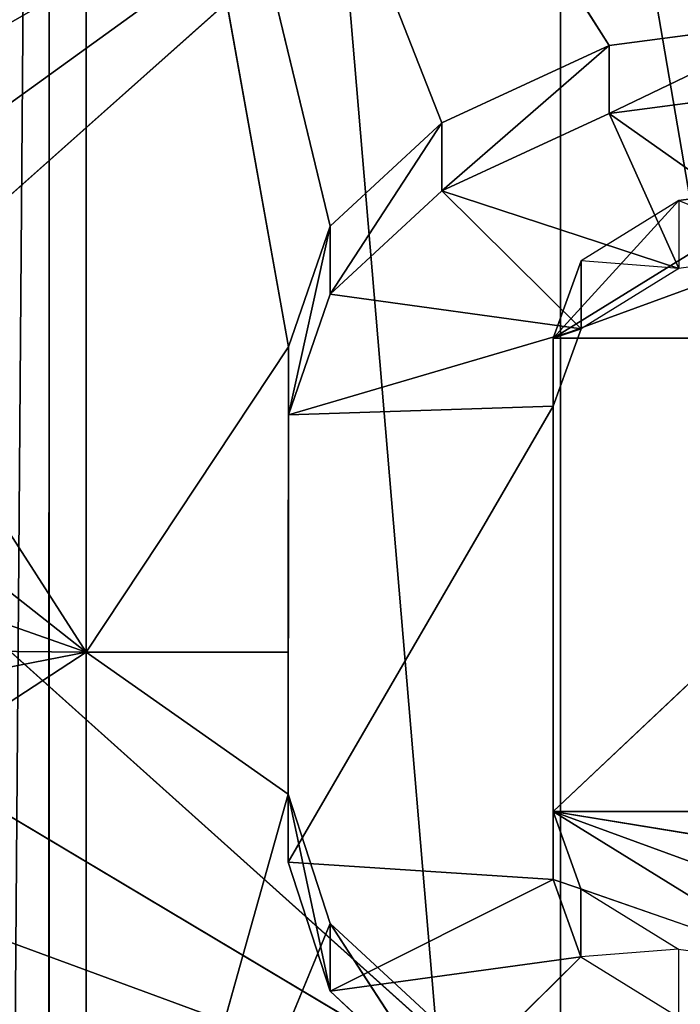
# Model space of a CAD drawing. Extents: x 202 to 257, y 0 to 134.
# Tile 256 of 491: x 230.359 to 231.046, y 84.96 to 85.984. Entities that reach past the tile are written whole.
import ezdxf

# ---------------------------------------------------------------- set-up
doc = ezdxf.new("R2010")
doc.units = 0
doc.header["$LTSCALE"] = 25.4
doc.layers.get('0').update_dxf_attribs({"color": 13, "linetype": 'CONTINUOUS'})

# ---------------------------------------------------------------- blocks, each defined once
blk = doc.blocks.new('MONO-I-KINKIET-7808-7840_S')
at = {"color": 18}
for p, q in [((27.2887, 68.1114, 134.2587), (27.3616, 77.6242, 143.7596)), ((27.2887, 68.1114, 134.2587), (27.3616, 77.6242, 143.7596)), ((27.2912, 77.6078, 143.7551), (27.2887, 68.1114, 134.2587)), ((27.2912, 77.6078, 143.7551), (27.2887, 68.1114, 134.2587)), ((26.504, 77.39, 143.674), (27.2887, 68.1114, 134.2587)), ((26.504, 77.39, 143.674), (27.2887, 68.1114, 134.2587)), ((25.7474, 77.1099, 143.5251), (27.2887, 68.1114, 134.2587)), ((25.7474, 77.1099, 143.5251), (27.2887, 68.1114, 134.2587)), ((26.7579, 71.4844, 134.6066), (26.7579, 73.6292, 132.4618)), ((26.7579, 71.4844, 134.6066), (26.7579, 73.6292, 132.4618)), ((26.9975, 72.751, 137.2874), (27.2513, 73.3652, 137.9016)), ((26.9975, 72.751, 137.2874), (27.2513, 73.3652, 137.9016)), ((27.2513, 73.3652, 137.9016), (27.0409, 72.6168, 137.1531)), ((27.2513, 73.3652, 137.9016), (27.0409, 72.6168, 137.1531)), ((27.2513, 73.3652, 137.9016), (27.2511, 72.4691, 137.0054)), ((27.2513, 73.3652, 137.9016), (27.2511, 72.4691, 137.0054)), ((26.7579, 71.4844, 134.6066), (26.7577, 72.9815, 131.8141)), ((26.7577, 72.9815, 131.8141), (26.7577, 70.9569, 133.8387)), ((26.7579, 71.4844, 134.6066), (26.7577, 72.9815, 131.8141)), ((27.7543, 72.3867, 132.4086), (26.7577, 72.9815, 131.8141)), ((26.7577, 72.9815, 131.8141), (27.9549, 72.5408, 132.2545)), ((27.7543, 72.3867, 132.4086), (26.7577, 72.9815, 131.8141)), ((27.6353, 72.1949, 132.6005), (26.7577, 72.9815, 131.8141)), ((27.6353, 72.1949, 132.6005), (26.7577, 72.9815, 131.8141)), ((26.7577, 72.9815, 131.8141), (26.7577, 70.9569, 133.8387)), ((26.7577, 72.9815, 131.8141), (27.9549, 72.5408, 132.2545)), ((27.2511, 72.4691, 137.0054), (27.9978, 72.9567, 137.4931)), ((27.2511, 72.4691, 137.0054), (27.9978, 72.9567, 137.4931)), ((26.8815, 72.9291, 137.3241), (26.7365, 72.7859, 137.1809)), ((26.8815, 72.9291, 137.3241), (26.7365, 72.7859, 137.1809)), ((26.9975, 72.8217, 137.2167), (26.8815, 72.9291, 137.3241)), ((26.8815, 72.9291, 137.3241), (26.9975, 72.751, 137.2874)), ((26.8815, 72.9291, 137.3241), (26.9975, 72.751, 137.2874)), ((26.9975, 72.8217, 137.2167), (26.8815, 72.9291, 137.3241)), ((26.9975, 72.751, 137.2874), (26.8815, 72.8584, 137.3948)), ((26.9975, 72.751, 137.2874), (26.8815, 72.8584, 137.3948)), ((26.635, 72.7779, 137.3143), (26.635, 72.8486, 137.2436)), ((26.7365, 72.7859, 137.1809), (26.635, 72.8486, 137.2436)), ((26.9975, 72.8217, 137.2167), (26.7365, 72.7859, 137.1809)), ((26.9975, 72.8217, 137.2167), (26.7365, 72.7859, 137.1809)), ((26.9975, 72.8217, 137.2167), (26.7655, 72.7054, 137.1004)), ((26.9975, 72.8217, 137.2167), (26.7655, 72.7054, 137.1004)), ((26.9975, 72.751, 137.2874), (26.9975, 72.8217, 137.2167)), ((27.0409, 72.6874, 137.0824), (26.9975, 72.8217, 137.2167)), ((26.9975, 72.8217, 137.2167), (27.0409, 72.6168, 137.1531)), ((26.9975, 72.8217, 137.2167), (27.0409, 72.6168, 137.1531)), ((26.9975, 72.751, 137.2874), (26.9975, 72.8217, 137.2167)), ((27.0409, 72.6874, 137.0824), (26.9975, 72.8217, 137.2167)), ((26.635, 72.7779, 137.3143), (26.5046, 72.7958, 137.3322)), ((26.7365, 72.7152, 137.2516), (26.5046, 72.7958, 137.3322)), ((26.7655, 72.6347, 137.1711), (26.5046, 72.7958, 137.3322)), ((26.7655, 72.6347, 137.1711), (26.5046, 72.7958, 137.3322)), ((26.635, 72.7779, 137.3143), (26.7365, 72.7859, 137.1809)), ((26.7655, 72.7054, 137.1004), (26.7365, 72.7859, 137.1809)), ((26.7655, 72.7054, 137.1004), (26.7365, 72.7859, 137.1809)), ((26.7365, 72.7859, 137.1809), (26.7365, 72.7152, 137.2516)), ((26.7655, 72.6347, 137.1711), (26.3741, 72.7779, 137.3143)), ((26.7655, 72.6347, 137.1711), (26.3741, 72.7779, 137.3143)), ((26.7365, 72.7152, 137.2516), (26.635, 72.7779, 137.3143)), ((27.0409, 72.6168, 137.1531), (26.9975, 72.751, 137.2874)), ((27.0409, 72.6168, 137.1531), (26.9975, 72.751, 137.2874)), ((26.2726, 72.7153, 137.2517), (26.7655, 72.6347, 137.1711)), ((26.2726, 72.7153, 137.2517), (26.7655, 72.6347, 137.1711)), ((26.7365, 72.7152, 137.2516), (26.7655, 72.6347, 137.1711)), ((26.7655, 72.7054, 137.1004), (26.7365, 72.7152, 137.2516)), ((26.7655, 72.7054, 137.1004), (26.7365, 72.7152, 137.2516)), ((26.7365, 72.7152, 137.2516), (26.7655, 72.6347, 137.1711)), ((26.7654, 72.2132, 136.6082), (26.7655, 72.7054, 137.1004)), ((26.7654, 72.2132, 136.6082), (26.7655, 72.7054, 137.1004)), ((27.0409, 72.6874, 137.0824), (26.7655, 72.7054, 137.1004)), ((27.0409, 72.6874, 137.0824), (26.7655, 72.7054, 137.1004)), ((26.7655, 72.6347, 137.1711), (26.7655, 72.7054, 137.1004)), ((26.7655, 72.6347, 137.1711), (26.7655, 72.7054, 137.1004)), ((27.0409, 72.6874, 137.0824), (26.7654, 72.2132, 136.6082)), ((27.0409, 72.6874, 137.0824), (26.7654, 72.2132, 136.6082)), ((27.0408, 72.2221, 136.6171), (27.0409, 72.6874, 137.0824)), ((27.0408, 72.2221, 136.6171), (27.0409, 72.6874, 137.0824)), ((27.0409, 72.6168, 137.1531), (27.0409, 72.6874, 137.0824)), ((27.0409, 72.6874, 137.0824), (27.0409, 72.4691, 137.0055)), ((27.0409, 72.6874, 137.0824), (27.0409, 72.4691, 137.0055)), ((27.0409, 72.6168, 137.1531), (27.0409, 72.6874, 137.0824)), ((26.2435, 72.1425, 136.6789), (26.7655, 72.6347, 137.1711)), ((26.2435, 72.1425, 136.6789), (26.7655, 72.6347, 137.1711)), ((26.2436, 72.6348, 137.1711), (26.7655, 72.6347, 137.1711)), ((26.2436, 72.6348, 137.1711), (26.7655, 72.6347, 137.1711)), ((26.7654, 72.1425, 136.6789), (26.7655, 72.6347, 137.1711)), ((26.7655, 72.6347, 137.1711), (26.7654, 72.2132, 136.6082)), ((26.7655, 72.6347, 137.1711), (26.7654, 72.2132, 136.6082)), ((26.7654, 72.1425, 136.6789), (26.7655, 72.6347, 137.1711)), ((27.2511, 72.4691, 137.0054), (28.0992, 72.6345, 137.1709)), ((27.2511, 72.4691, 137.0054), (28.0992, 72.6345, 137.1709)), ((27.2511, 72.4691, 137.0054), (27.0409, 72.6168, 137.1531)), ((27.2511, 72.4691, 137.0054), (27.0409, 72.6168, 137.1531)), ((27.0409, 72.4691, 137.0055), (27.0409, 72.6168, 137.1531)), ((27.0409, 72.4691, 137.0055), (27.0409, 72.6168, 137.1531)), ((28.0204, 72.6076, 133.483), (26.7579, 71.4844, 134.6066)), ((28.0204, 72.6076, 133.483), (26.7579, 71.4844, 134.6066)), ((28.117, 72.4659, 133.6248), (26.7579, 71.4844, 134.6066)), ((28.117, 72.4659, 133.6248), (26.7579, 71.4844, 134.6066)), ((27.2511, 72.4691, 137.0054), (27.0408, 72.1514, 136.6878)), ((27.0408, 72.1514, 136.6878), (27.0409, 72.4691, 137.0055)), ((27.2511, 72.4691, 137.0054), (27.0408, 72.1514, 136.6878)), ((27.0408, 72.2221, 136.6171), (27.0409, 72.4691, 137.0055)), ((27.0408, 72.1514, 136.6878), (27.0409, 72.4691, 137.0055)), ((27.0408, 72.2221, 136.6171), (27.0409, 72.4691, 137.0055)), ((27.2511, 72.4691, 137.0054), (27.0409, 72.4691, 137.0055)), ((27.2511, 72.4691, 137.0054), (27.0409, 72.4691, 137.0055)), ((27.2511, 72.4691, 137.0054), (27.2507, 70.9781, 135.5145)), ((27.2511, 72.4691, 137.0054), (27.2507, 70.9781, 135.5145)), ((27.7222, 72.3034, 136.8398), (27.2511, 72.4691, 137.0054)), ((27.2511, 72.4691, 137.0054), (27.7222, 72.4645, 137.0009)), ((27.7222, 72.3034, 136.8398), (27.2511, 72.4691, 137.0054)), ((27.4613, 72.3035, 136.8399), (27.2511, 72.4691, 137.0054)), ((27.2511, 72.4691, 137.0054), (27.4612, 72.1424, 136.6788)), ((27.2511, 72.4691, 137.0054), (27.4612, 72.1424, 136.6788)), ((27.4613, 72.3035, 136.8399), (27.2511, 72.4691, 137.0054)), ((27.2511, 72.4691, 137.0054), (27.7222, 72.4645, 137.0009)), ((27.0408, 72.2221, 136.6171), (26.7363, 72.1326, 136.5276)), ((27.0408, 72.2221, 136.6171), (26.7363, 72.1326, 136.5276)), ((27.0408, 72.2221, 136.6171), (26.7654, 72.2132, 136.6082)), ((27.0408, 72.2221, 136.6171), (26.7654, 72.2132, 136.6082)), ((26.9973, 72.0968, 136.4918), (27.0408, 72.2221, 136.6171)), ((27.0408, 72.2221, 136.6171), (26.9973, 72.0261, 136.5625)), ((27.0408, 72.2221, 136.6171), (26.9973, 72.0261, 136.5625)), ((26.9973, 72.0968, 136.4918), (27.0408, 72.2221, 136.6171)), ((27.0408, 72.2221, 136.6171), (27.0408, 72.1514, 136.6878)), ((27.0408, 72.2221, 136.6171), (27.0408, 72.1514, 136.6878)), ((26.7363, 72.1326, 136.5276), (26.7654, 72.2132, 136.6082)), ((26.7363, 72.1326, 136.5276), (26.7654, 72.2132, 136.6082)), ((26.7654, 72.2132, 136.6082), (26.7654, 72.1425, 136.6789)), ((26.7654, 72.2132, 136.6082), (26.7654, 72.1425, 136.6789)), ((26.9973, 72.0261, 136.5625), (27.0408, 72.1514, 136.6878)), ((26.9973, 72.0261, 136.5625), (27.0408, 72.1514, 136.6878)), ((27.0408, 72.1514, 136.6878), (27.2507, 70.9781, 135.5145)), ((27.0408, 72.1514, 136.6878), (27.2507, 70.9781, 135.5145)), ((26.2435, 72.1425, 136.6789), (26.7654, 72.1425, 136.6789)), ((26.2435, 72.1425, 136.6789), (26.7654, 72.1425, 136.6789)), ((26.3739, 71.9993, 136.5357), (26.7654, 72.1425, 136.6789)), ((26.3739, 71.9993, 136.5357), (26.7654, 72.1425, 136.6789)), ((26.5044, 71.9814, 136.5178), (26.7654, 72.1425, 136.6789)), ((26.5044, 71.9814, 136.5178), (26.7654, 72.1425, 136.6789)), ((26.6348, 71.9993, 136.5357), (26.7654, 72.1425, 136.6789)), ((26.7363, 72.1326, 136.5276), (26.7654, 72.1425, 136.6789)), ((26.7363, 72.1326, 136.5276), (26.7654, 72.1425, 136.6789)), ((26.7654, 72.1425, 136.6789), (26.7363, 72.0619, 136.5983)), ((26.6348, 72.07, 136.465), (26.7363, 72.1326, 136.5276)), ((26.9973, 72.0968, 136.4918), (26.7363, 72.1326, 136.5276)), ((26.9973, 72.0968, 136.4918), (26.7363, 72.1326, 136.5276)), ((26.8813, 71.9894, 136.3844), (26.7363, 72.1326, 136.5276)), ((26.8813, 71.9894, 136.3844), (26.7363, 72.1326, 136.5276)), ((26.7363, 72.0619, 136.5983), (26.7363, 72.1326, 136.5276)), ((26.8813, 71.9894, 136.3844), (26.9973, 72.0968, 136.4918)), ((26.9973, 72.0968, 136.4918), (26.8813, 71.9187, 136.4551)), ((26.9973, 72.0968, 136.4918), (26.8813, 71.9187, 136.4551)), ((26.8813, 71.9894, 136.3844), (26.9973, 72.0968, 136.4918)), ((26.9973, 72.0261, 136.5625), (26.9973, 72.0968, 136.4918)), ((26.9973, 72.0261, 136.5625), (26.9973, 72.0968, 136.4918)), ((26.5044, 72.0521, 136.4471), (26.6348, 72.07, 136.465)), ((26.6348, 71.9993, 136.5357), (26.6348, 72.07, 136.465)), ((26.6348, 72.07, 136.465), (26.7363, 72.0619, 136.5983)), ((26.8813, 71.9894, 136.3844), (26.6348, 72.07, 136.465)), ((26.8813, 71.9894, 136.3844), (26.6348, 72.07, 136.465)), ((26.7073, 71.9089, 136.3039), (26.6348, 72.07, 136.465)), ((26.7073, 71.9089, 136.3039), (26.6348, 72.07, 136.465)), ((26.6348, 71.9993, 136.5357), (26.5044, 72.0521, 136.4471)), ((26.7073, 71.9089, 136.3039), (26.5044, 72.0521, 136.4471)), ((26.7073, 71.9089, 136.3039), (26.5044, 72.0521, 136.4471)), ((26.6348, 71.9993, 136.5357), (26.7363, 72.0619, 136.5983)), ((26.8813, 71.9187, 136.4551), (26.9973, 72.0261, 136.5625)), ((26.8813, 71.9187, 136.4551), (26.9973, 72.0261, 136.5625)), ((26.9973, 72.0261, 136.5625), (27.2507, 70.9781, 135.5145)), ((26.9973, 72.0261, 136.5625), (27.2507, 70.9781, 135.5145)), ((26.5044, 71.9814, 136.5178), (26.6348, 71.9993, 136.5357)), ((26.7073, 71.9089, 136.3039), (26.8813, 71.9894, 136.3844)), ((26.8813, 71.9894, 136.3844), (26.7073, 71.8382, 136.3746)), ((26.8813, 71.9894, 136.3844), (26.7073, 71.8382, 136.3746)), ((26.7073, 71.9089, 136.3039), (26.8813, 71.9894, 136.3844)), ((26.8813, 71.9187, 136.4551), (26.8813, 71.9894, 136.3844)), ((26.8813, 71.9187, 136.4551), (26.8813, 71.9894, 136.3844)), ((26.7073, 71.8382, 136.3746), (26.8813, 71.9187, 136.4551)), ((26.7073, 71.8382, 136.3746), (26.8813, 71.9187, 136.4551)), ((27.2507, 70.9781, 135.5145), (26.8813, 71.9187, 136.4551)), ((27.2507, 70.9781, 135.5145), (26.8813, 71.9187, 136.4551)), ((26.5043, 71.8821, 136.2771), (26.7073, 71.9089, 136.3039)), ((26.7073, 71.9089, 136.3039), (26.5043, 71.8114, 136.3478)), ((26.7073, 71.9089, 136.3039), (26.5043, 71.8114, 136.3478)), ((26.5043, 71.8821, 136.2771), (26.7073, 71.9089, 136.3039)), ((26.7073, 71.8382, 136.3746), (26.7073, 71.9089, 136.3039)), ((26.7073, 71.8382, 136.3746), (26.7073, 71.9089, 136.3039)), ((26.5043, 71.8114, 136.3478), (26.7073, 71.8382, 136.3746)), ((26.5043, 71.8114, 136.3478), (26.7073, 71.8382, 136.3746)), ((26.7073, 71.8382, 136.3746), (27.2507, 70.9781, 135.5145)), ((26.7073, 71.8382, 136.3746), (27.2507, 70.9781, 135.5145))]:
    blk.add_line(p, q, dxfattribs=at)
at = {"color": 7}
mesh = blk.add_polyface(dxfattribs=at)
corners = [(24.6336, 56.1774, 101.6523), (28.5087, 119.9652, 37.4538), (24.6336, 120.1705, 37.6591)]
mesh.append_faces([[corners[k] for k in face] for face in [(0, 1, 2)]], dxfattribs={"color": 7})
mesh = blk.add_polyface(dxfattribs=at)
corners = [(28.5087, 119.9652, 37.4538), (24.6336, 56.1774, 101.6523), (28.5087, 55.972, 101.4469)]
mesh.append_faces([[corners[k] for k in face] for face in [(0, 1, 2)]], dxfattribs={"color": 7})
mesh = blk.add_polyface(dxfattribs=at)
corners = [(28.5087, 118.9045, 36.3931), (24.5046, 55.1186, 100.5935), (24.5046, 119.1118, 36.6003)]
mesh.append_faces([[corners[k] for k in face] for face in [(0, 1, 2)]], dxfattribs={"color": 7})
mesh = blk.add_polyface(dxfattribs=at)
corners = [(28.5087, 54.9114, 100.3863), (24.5046, 55.1186, 100.5935), (28.5087, 118.9045, 36.3931)]
mesh.append_faces([[corners[k] for k in face] for face in [(0, 1, 2)]], dxfattribs={"color": 7})
mesh = blk.add_polyface(dxfattribs=at)
corners = [(27.3616, 77.6242, 143.7596), (27.2912, 77.6078, 143.7551), (27.2887, 68.1114, 134.2587)]
mesh.append_faces([[corners[k] for k in face] for face in [(0, 1, 2)]], dxfattribs={"color": 7})
mesh = blk.add_polyface(dxfattribs=at)
corners = [(27.5905, 68.0941, 134.1955), (27.3616, 77.6242, 143.7596), (27.2887, 68.1114, 134.2587)]
mesh.append_faces([[corners[k] for k in face] for face in [(0, 1, 2)]], dxfattribs={"color": 7})
mesh = blk.add_polyface(dxfattribs=at)
corners = [(27.2912, 77.6078, 143.7551), (26.504, 77.39, 143.674), (27.2887, 68.1114, 134.2587)]
mesh.append_faces([[corners[k] for k in face] for face in [(0, 1, 2)]], dxfattribs={"color": 7})
mesh = blk.add_polyface(dxfattribs=at)
corners = [(26.504, 77.39, 143.674), (25.7474, 77.1099, 143.5251), (27.2887, 68.1114, 134.2587)]
mesh.append_faces([[corners[k] for k in face] for face in [(0, 1, 2)]], dxfattribs={"color": 7})
mesh = blk.add_polyface(dxfattribs=at)
corners = [(25.7474, 77.1099, 143.5251), (25.0323, 76.7714, 143.3108), (27.2887, 68.1114, 134.2587)]
mesh.append_faces([[corners[k] for k in face] for face in [(0, 1, 2)]], dxfattribs={"color": 7})
mesh = blk.add_polyface(dxfattribs=at)
corners = [(25.0323, 76.7714, 143.3108), (24.3686, 76.3793, 143.034), (27.2887, 68.1114, 134.2587)]
mesh.append_faces([[corners[k] for k in face] for face in [(0, 1, 2)]], dxfattribs={"color": 7})
mesh = blk.add_polyface(dxfattribs=at)
corners = [(24.3686, 76.3793, 143.034), (23.7658, 75.9393, 142.6986), (27.2887, 68.1114, 134.2587)]
mesh.append_faces([[corners[k] for k in face] for face in [(0, 1, 2)]], dxfattribs={"color": 7})
mesh = blk.add_polyface(dxfattribs=at)
corners = [(23.7658, 75.9393, 142.6986), (23.2323, 75.4574, 142.3094), (27.2887, 68.1114, 134.2587)]
mesh.append_faces([[corners[k] for k in face] for face in [(0, 1, 2)]], dxfattribs={"color": 7})
mesh = blk.add_polyface(dxfattribs=at)
corners = [(23.2323, 75.4574, 142.3094), (22.7757, 74.9407, 141.8719), (27.2887, 68.1114, 134.2587)]
mesh.append_faces([[corners[k] for k in face] for face in [(0, 1, 2)]], dxfattribs={"color": 7})
mesh = blk.add_polyface(dxfattribs=at)
corners = [(22.7757, 74.9407, 141.8719), (22.4024, 74.3963, 141.3923), (27.2887, 68.1114, 134.2587)]
mesh.append_faces([[corners[k] for k in face] for face in [(0, 1, 2)]], dxfattribs={"color": 7})
mesh = blk.add_polyface(dxfattribs=at)
corners = [(22.4024, 74.3963, 141.3923), (22.1177, 73.8319, 140.8773), (27.2887, 68.1114, 134.2587)]
mesh.append_faces([[corners[k] for k in face] for face in [(0, 1, 2)]], dxfattribs={"color": 7})
mesh = blk.add_polyface(dxfattribs=at)
corners = [(22.1177, 73.8319, 140.8773), (21.9255, 73.2556, 140.3343), (27.2887, 68.1114, 134.2587)]
mesh.append_faces([[corners[k] for k in face] for face in [(0, 1, 2)]], dxfattribs={"color": 7})
mesh = blk.add_polyface(dxfattribs=at)
corners = [(26.7579, 73.6292, 132.4618), (26.7577, 72.9815, 131.8141), (26.7579, 71.4844, 134.6066)]
mesh.append_faces([[corners[k] for k in face] for face in [(0, 1, 2)]], dxfattribs={"color": 7})
mesh = blk.add_polyface(dxfattribs=at)
corners = [(26.7579, 71.4844, 134.6066), (28.0204, 72.6076, 133.483), (26.7579, 73.6292, 132.4618)]
mesh.append_faces([[corners[k] for k in face] for face in [(0, 1, 2)]], dxfattribs={"color": 7})
mesh = blk.add_polyface(dxfattribs=at)
corners = [(28.0204, 72.765, 133.3257), (26.7579, 73.6292, 132.4618), (28.0204, 72.6076, 133.483)]
mesh.append_faces([[corners[k] for k in face] for face in [(0, 1, 2)]], dxfattribs={"color": 7})
mesh = blk.add_polyface(dxfattribs=at)
corners = [(28.0204, 72.765, 133.3257), (28.117, 72.9067, 133.1839), (26.7579, 73.6292, 132.4618)]
mesh.append_faces([[corners[k] for k in face] for face in [(0, 1, 2)]], dxfattribs={"color": 7})
mesh = blk.add_polyface(dxfattribs=at)
corners = [(27.9549, 72.5408, 132.2545), (27.0668, 73.2143, 131.5813), (27.4366, 73.3975, 131.3979)]
mesh.append_faces([[corners[k] for k in face] for face in [(0, 1, 2)]], dxfattribs={"color": 7})
mesh = blk.add_polyface(dxfattribs=at)
corners = [(27.2513, 73.3652, 137.9016), (26.9975, 72.751, 137.2874), (26.8815, 72.8584, 137.3948)]
mesh.append_faces([[corners[k] for k in face] for face in [(0, 1, 2)]], dxfattribs={"color": 7})
mesh = blk.add_polyface(dxfattribs=at)
corners = [(27.2513, 73.3652, 137.9016), (27.0409, 72.6168, 137.1531), (26.9975, 72.751, 137.2874)]
mesh.append_faces([[corners[k] for k in face] for face in [(0, 1, 2)]], dxfattribs={"color": 7})
mesh = blk.add_polyface(dxfattribs=at)
corners = [(27.2513, 73.3652, 137.9016), (27.2511, 72.4691, 137.0054), (27.0409, 72.6168, 137.1531)]
mesh.append_faces([[corners[k] for k in face] for face in [(0, 1, 2)]], dxfattribs={"color": 7})
mesh = blk.add_polyface(dxfattribs=at)
corners = [(27.2513, 73.3652, 137.9016), (27.9978, 72.9567, 137.4931), (27.2511, 72.4691, 137.0054)]
mesh.append_faces([[corners[k] for k in face] for face in [(0, 1, 2)]], dxfattribs={"color": 7})
mesh = blk.add_polyface(dxfattribs=at)
corners = [(21.9255, 73.2556, 140.3343), (21.865, 72.9654, 140.0547), (27.2887, 68.1114, 134.2587)]
mesh.append_faces([[corners[k] for k in face] for face in [(0, 1, 2)]], dxfattribs={"color": 7})
mesh = blk.add_polyface(dxfattribs=at)
corners = [(27.9549, 72.5408, 132.2545), (26.7577, 72.9815, 131.8141), (27.0668, 73.2143, 131.5813)]
mesh.append_faces([[corners[k] for k in face] for face in [(0, 1, 2)]], dxfattribs={"color": 7})
mesh = blk.add_polyface(dxfattribs=at)
corners = [(26.7577, 72.9815, 131.8141), (26.7577, 70.9569, 133.8387), (26.7579, 71.4844, 134.6066)]
mesh.append_faces([[corners[k] for k in face] for face in [(0, 1, 2)]], dxfattribs={"color": 7})
mesh = blk.add_polyface(dxfattribs=at)
corners = [(27.9549, 72.5408, 132.2545), (27.7543, 72.3867, 132.4086), (26.7577, 72.9815, 131.8141)]
mesh.append_faces([[corners[k] for k in face] for face in [(0, 1, 2)]], dxfattribs={"color": 7})
mesh = blk.add_polyface(dxfattribs=at)
corners = [(27.7543, 72.3867, 132.4086), (27.6353, 72.1949, 132.6005), (26.7577, 72.9815, 131.8141)]
mesh.append_faces([[corners[k] for k in face] for face in [(0, 1, 2)]], dxfattribs={"color": 7})
mesh = blk.add_polyface(dxfattribs=at)
corners = [(26.7577, 70.9569, 133.8387), (26.7577, 72.9815, 131.8141), (27.6353, 72.1949, 132.6005)]
mesh.append_faces([[corners[k] for k in face] for face in [(0, 1, 2)]], dxfattribs={"color": 7})
mesh = blk.add_polyface(dxfattribs=at)
corners = [(21.865, 72.9654, 140.0547), (21.8286, 72.6754, 139.7709), (27.2887, 68.1114, 134.2587)]
mesh.append_faces([[corners[k] for k in face] for face in [(0, 1, 2)]], dxfattribs={"color": 7})
mesh = blk.add_polyface(dxfattribs=at)
corners = [(27.9978, 72.9567, 137.4931), (28.0992, 72.6345, 137.1709), (27.2511, 72.4691, 137.0054)]
mesh.append_faces([[corners[k] for k in face] for face in [(0, 1, 2)]], dxfattribs={"color": 7})
mesh = blk.add_polyface(dxfattribs=at)
corners = [(26.8815, 72.9291, 137.3241), (26.7365, 72.7859, 137.1809), (26.635, 72.8486, 137.2436)]
mesh.append_faces([[corners[k] for k in face] for face in [(0, 1, 2)]], dxfattribs={"color": 7})
mesh = blk.add_polyface(dxfattribs=at)
corners = [(26.9975, 72.8217, 137.2167), (26.7365, 72.7859, 137.1809), (26.8815, 72.9291, 137.3241)]
mesh.append_faces([[corners[k] for k in face] for face in [(0, 1, 2)]], dxfattribs={"color": 7})
mesh = blk.add_polyface(dxfattribs=at)
corners = [(26.8815, 72.9291, 137.3241), (26.9975, 72.751, 137.2874), (26.9975, 72.8217, 137.2167)]
mesh.append_faces([[corners[k] for k in face] for face in [(0, 1, 2)]], dxfattribs={"color": 7})
mesh = blk.add_polyface(dxfattribs=at)
corners = [(26.8815, 72.9291, 137.3241), (26.8815, 72.8584, 137.3948), (26.9975, 72.751, 137.2874)]
mesh.append_faces([[corners[k] for k in face] for face in [(0, 1, 2)]], dxfattribs={"color": 7})
mesh = blk.add_polyface(dxfattribs=at)
corners = [(26.9975, 72.8217, 137.2167), (26.7655, 72.7054, 137.1004), (26.7365, 72.7859, 137.1809)]
mesh.append_faces([[corners[k] for k in face] for face in [(0, 1, 2)]], dxfattribs={"color": 7})
mesh = blk.add_polyface(dxfattribs=at)
corners = [(27.0409, 72.6874, 137.0824), (26.7655, 72.7054, 137.1004), (26.9975, 72.8217, 137.2167)]
mesh.append_faces([[corners[k] for k in face] for face in [(0, 1, 2)]], dxfattribs={"color": 7})
mesh = blk.add_polyface(dxfattribs=at)
corners = [(26.9975, 72.8217, 137.2167), (27.0409, 72.6168, 137.1531), (27.0409, 72.6874, 137.0824)]
mesh.append_faces([[corners[k] for k in face] for face in [(0, 1, 2)]], dxfattribs={"color": 7})
mesh = blk.add_polyface(dxfattribs=at)
corners = [(26.9975, 72.8217, 137.2167), (26.9975, 72.751, 137.2874), (27.0409, 72.6168, 137.1531)]
mesh.append_faces([[corners[k] for k in face] for face in [(0, 1, 2)]], dxfattribs={"color": 7})
mesh = blk.add_polyface(dxfattribs=at)
corners = [(26.7655, 72.6347, 137.1711), (26.3741, 72.7779, 137.3143), (26.5046, 72.7958, 137.3322)]
mesh.append_faces([[corners[k] for k in face] for face in [(0, 1, 2)]], dxfattribs={"color": 7})
mesh = blk.add_polyface(dxfattribs=at)
corners = [(26.5046, 72.7958, 137.3322), (26.7365, 72.7152, 137.2516), (26.7655, 72.6347, 137.1711)]
mesh.append_faces([[corners[k] for k in face] for face in [(0, 1, 2)]], dxfattribs={"color": 7})
mesh = blk.add_polyface(dxfattribs=at)
corners = [(26.7365, 72.7859, 137.1809), (26.7655, 72.7054, 137.1004), (26.7365, 72.7152, 137.2516)]
mesh.append_faces([[corners[k] for k in face] for face in [(0, 1, 2)]], dxfattribs={"color": 7})
mesh = blk.add_polyface(dxfattribs=at)
corners = [(26.7655, 72.6347, 137.1711), (26.2726, 72.7153, 137.2517), (26.3741, 72.7779, 137.3143)]
mesh.append_faces([[corners[k] for k in face] for face in [(0, 1, 2)]], dxfattribs={"color": 7})
mesh = blk.add_polyface(dxfattribs=at)
corners = [(26.2726, 72.7153, 137.2517), (26.7655, 72.6347, 137.1711), (26.2436, 72.6348, 137.1711)]
mesh.append_faces([[corners[k] for k in face] for face in [(0, 1, 2)]], dxfattribs={"color": 7})
mesh = blk.add_polyface(dxfattribs=at)
corners = [(26.7365, 72.7152, 137.2516), (26.7655, 72.7054, 137.1004), (26.7655, 72.6347, 137.1711)]
mesh.append_faces([[corners[k] for k in face] for face in [(0, 1, 2)]], dxfattribs={"color": 7})
mesh = blk.add_polyface(dxfattribs=at)
corners = [(26.7655, 72.7054, 137.1004), (27.0409, 72.6874, 137.0824), (26.7654, 72.2132, 136.6082)]
mesh.append_faces([[corners[k] for k in face] for face in [(0, 1, 2)]], dxfattribs={"color": 7})
mesh = blk.add_polyface(dxfattribs=at)
corners = [(26.7655, 72.7054, 137.1004), (26.7654, 72.2132, 136.6082), (26.7655, 72.6347, 137.1711)]
mesh.append_faces([[corners[k] for k in face] for face in [(0, 1, 2)]], dxfattribs={"color": 7})
mesh = blk.add_polyface(dxfattribs=at)
corners = [(27.0409, 72.6874, 137.0824), (27.0408, 72.2221, 136.6171), (26.7654, 72.2132, 136.6082)]
mesh.append_faces([[corners[k] for k in face] for face in [(0, 1, 2)]], dxfattribs={"color": 7})
mesh = blk.add_polyface(dxfattribs=at)
corners = [(27.0409, 72.6874, 137.0824), (27.0409, 72.4691, 137.0055), (27.0408, 72.2221, 136.6171)]
mesh.append_faces([[corners[k] for k in face] for face in [(0, 1, 2)]], dxfattribs={"color": 7})
mesh = blk.add_polyface(dxfattribs=at)
corners = [(27.0409, 72.6874, 137.0824), (27.0409, 72.6168, 137.1531), (27.0409, 72.4691, 137.0055)]
mesh.append_faces([[corners[k] for k in face] for face in [(0, 1, 2)]], dxfattribs={"color": 7})
mesh = blk.add_polyface(dxfattribs=at)
corners = [(21.8286, 72.6754, 139.7709), (21.8163, 72.3864, 139.4841), (27.2887, 68.1114, 134.2587)]
mesh.append_faces([[corners[k] for k in face] for face in [(0, 1, 2)]], dxfattribs={"color": 7})
mesh = blk.add_polyface(dxfattribs=at)
corners = [(26.7655, 72.6347, 137.1711), (26.2435, 72.1425, 136.6789), (26.2436, 72.6348, 137.1711)]
mesh.append_faces([[corners[k] for k in face] for face in [(0, 1, 2)]], dxfattribs={"color": 7})
mesh = blk.add_polyface(dxfattribs=at)
corners = [(26.7655, 72.6347, 137.1711), (26.7654, 72.1425, 136.6789), (26.2435, 72.1425, 136.6789)]
mesh.append_faces([[corners[k] for k in face] for face in [(0, 1, 2)]], dxfattribs={"color": 7})
mesh = blk.add_polyface(dxfattribs=at)
corners = [(26.7655, 72.6347, 137.1711), (26.7654, 72.2132, 136.6082), (26.7654, 72.1425, 136.6789)]
mesh.append_faces([[corners[k] for k in face] for face in [(0, 1, 2)]], dxfattribs={"color": 7})
mesh = blk.add_polyface(dxfattribs=at)
corners = [(28.0992, 72.6345, 137.1709), (27.7222, 72.4645, 137.0009), (27.2511, 72.4691, 137.0054)]
mesh.append_faces([[corners[k] for k in face] for face in [(0, 1, 2)]], dxfattribs={"color": 7})
mesh = blk.add_polyface(dxfattribs=at)
corners = [(27.2511, 72.4691, 137.0054), (27.0409, 72.4691, 137.0055), (27.0409, 72.6168, 137.1531)]
mesh.append_faces([[corners[k] for k in face] for face in [(0, 1, 2)]], dxfattribs={"color": 7})
mesh = blk.add_polyface(dxfattribs=at)
corners = [(26.7579, 71.4844, 134.6066), (28.117, 72.4659, 133.6248), (28.0204, 72.6076, 133.483)]
mesh.append_faces([[corners[k] for k in face] for face in [(0, 1, 2)]], dxfattribs={"color": 7})
mesh = blk.add_polyface(dxfattribs=at)
corners = [(26.7579, 71.4844, 134.6066), (28.291, 72.3677, 133.7229), (28.117, 72.4659, 133.6248)]
mesh.append_faces([[corners[k] for k in face] for face in [(0, 1, 2)]], dxfattribs={"color": 7})
mesh = blk.add_polyface(dxfattribs=at)
corners = [(27.0409, 72.4691, 137.0055), (27.2511, 72.4691, 137.0054), (27.0408, 72.1514, 136.6878)]
mesh.append_faces([[corners[k] for k in face] for face in [(0, 1, 2)]], dxfattribs={"color": 7})
mesh = blk.add_polyface(dxfattribs=at)
corners = [(27.2511, 72.4691, 137.0054), (27.2507, 70.9781, 135.5145), (27.0408, 72.1514, 136.6878)]
mesh.append_faces([[corners[k] for k in face] for face in [(0, 1, 2)]], dxfattribs={"color": 7})
mesh = blk.add_polyface(dxfattribs=at)
corners = [(27.0409, 72.4691, 137.0055), (27.0408, 72.1514, 136.6878), (27.0408, 72.2221, 136.6171)]
mesh.append_faces([[corners[k] for k in face] for face in [(0, 1, 2)]], dxfattribs={"color": 7})
mesh = blk.add_polyface(dxfattribs=at)
corners = [(27.4612, 72.1424, 136.6788), (27.2507, 70.9781, 135.5145), (27.2511, 72.4691, 137.0054)]
mesh.append_faces([[corners[k] for k in face] for face in [(0, 1, 2)]], dxfattribs={"color": 7})
mesh = blk.add_polyface(dxfattribs=at)
corners = [(27.7222, 72.4645, 137.0009), (27.7222, 72.3034, 136.8398), (27.2511, 72.4691, 137.0054)]
mesh.append_faces([[corners[k] for k in face] for face in [(0, 1, 2)]], dxfattribs={"color": 7})
mesh = blk.add_polyface(dxfattribs=at)
corners = [(27.7222, 72.3034, 136.8398), (27.4613, 72.3035, 136.8399), (27.2511, 72.4691, 137.0054)]
mesh.append_faces([[corners[k] for k in face] for face in [(0, 1, 2)]], dxfattribs={"color": 7})
mesh = blk.add_polyface(dxfattribs=at)
corners = [(27.4613, 72.3035, 136.8399), (27.4612, 72.1424, 136.6788), (27.2511, 72.4691, 137.0054)]
mesh.append_faces([[corners[k] for k in face] for face in [(0, 1, 2)]], dxfattribs={"color": 7})
mesh = blk.add_polyface(dxfattribs=at)
corners = [(21.8163, 72.3864, 139.4841), (21.8282, 72.0994, 139.1951), (27.2887, 68.1114, 134.2587)]
mesh.append_faces([[corners[k] for k in face] for face in [(0, 1, 2)]], dxfattribs={"color": 7})
mesh = blk.add_polyface(dxfattribs=at)
corners = [(26.7579, 71.4844, 134.6066), (28.5079, 72.3327, 133.7579), (28.291, 72.3677, 133.7229)]
mesh.append_faces([[corners[k] for k in face] for face in [(0, 1, 2)]], dxfattribs={"color": 7})
mesh = blk.add_polyface(dxfattribs=at)
corners = [(30.2579, 71.484, 134.6061), (28.5079, 72.3327, 133.7579), (26.7579, 71.4844, 134.6066)]
mesh.append_faces([[corners[k] for k in face] for face in [(0, 1, 2)]], dxfattribs={"color": 7})
mesh = blk.add_polyface(dxfattribs=at)
corners = [(27.0408, 72.2221, 136.6171), (26.7363, 72.1326, 136.5276), (26.7654, 72.2132, 136.6082)]
mesh.append_faces([[corners[k] for k in face] for face in [(0, 1, 2)]], dxfattribs={"color": 7})
mesh = blk.add_polyface(dxfattribs=at)
corners = [(27.0408, 72.2221, 136.6171), (26.9973, 72.0968, 136.4918), (26.7363, 72.1326, 136.5276)]
mesh.append_faces([[corners[k] for k in face] for face in [(0, 1, 2)]], dxfattribs={"color": 7})
mesh = blk.add_polyface(dxfattribs=at)
corners = [(27.0408, 72.2221, 136.6171), (26.9973, 72.0261, 136.5625), (26.9973, 72.0968, 136.4918)]
mesh.append_faces([[corners[k] for k in face] for face in [(0, 1, 2)]], dxfattribs={"color": 7})
mesh = blk.add_polyface(dxfattribs=at)
corners = [(27.0408, 72.2221, 136.6171), (27.0408, 72.1514, 136.6878), (26.9973, 72.0261, 136.5625)]
mesh.append_faces([[corners[k] for k in face] for face in [(0, 1, 2)]], dxfattribs={"color": 7})
mesh = blk.add_polyface(dxfattribs=at)
corners = [(26.7654, 72.2132, 136.6082), (26.7363, 72.1326, 136.5276), (26.7654, 72.1425, 136.6789)]
mesh.append_faces([[corners[k] for k in face] for face in [(0, 1, 2)]], dxfattribs={"color": 7})
mesh = blk.add_polyface(dxfattribs=at)
corners = [(26.7577, 70.9569, 133.8387), (27.6353, 72.1949, 132.6005), (27.6108, 71.9861, 132.8093)]
mesh.append_faces([[corners[k] for k in face] for face in [(0, 1, 2)]], dxfattribs={"color": 7})
mesh = blk.add_polyface(dxfattribs=at)
corners = [(27.2507, 70.9781, 135.5145), (26.9973, 72.0261, 136.5625), (27.0408, 72.1514, 136.6878)]
mesh.append_faces([[corners[k] for k in face] for face in [(0, 1, 2)]], dxfattribs={"color": 7})
mesh = blk.add_polyface(dxfattribs=at)
corners = [(26.2435, 72.1425, 136.6789), (26.7654, 72.1425, 136.6789), (26.3739, 71.9993, 136.5357)]
mesh.append_faces([[corners[k] for k in face] for face in [(0, 1, 2)]], dxfattribs={"color": 7})
mesh = blk.add_polyface(dxfattribs=at)
corners = [(26.7654, 72.1425, 136.6789), (26.5044, 71.9814, 136.5178), (26.3739, 71.9993, 136.5357)]
mesh.append_faces([[corners[k] for k in face] for face in [(0, 1, 2)]], dxfattribs={"color": 7})
mesh = blk.add_polyface(dxfattribs=at)
corners = [(26.7654, 72.1425, 136.6789), (26.6348, 71.9993, 136.5357), (26.5044, 71.9814, 136.5178)]
mesh.append_faces([[corners[k] for k in face] for face in [(0, 1, 2)]], dxfattribs={"color": 7})
mesh = blk.add_polyface(dxfattribs=at)
corners = [(26.7654, 72.1425, 136.6789), (26.7363, 72.1326, 136.5276), (26.7363, 72.0619, 136.5983)]
mesh.append_faces([[corners[k] for k in face] for face in [(0, 1, 2)]], dxfattribs={"color": 7})
mesh = blk.add_polyface(dxfattribs=at)
corners = [(27.7222, 72.1423, 136.6787), (27.2507, 70.9781, 135.5145), (27.4612, 72.1424, 136.6788)]
mesh.append_faces([[corners[k] for k in face] for face in [(0, 1, 2)]], dxfattribs={"color": 7})
mesh = blk.add_polyface(dxfattribs=at)
corners = [(27.7222, 72.1423, 136.6787), (27.7221, 71.8112, 136.3476), (27.2507, 70.9781, 135.5145)]
mesh.append_faces([[corners[k] for k in face] for face in [(0, 1, 2)]], dxfattribs={"color": 7})
mesh = blk.add_polyface(dxfattribs=at)
corners = [(26.7363, 72.1326, 136.5276), (26.8813, 71.9894, 136.3844), (26.6348, 72.07, 136.465)]
mesh.append_faces([[corners[k] for k in face] for face in [(0, 1, 2)]], dxfattribs={"color": 7})
mesh = blk.add_polyface(dxfattribs=at)
corners = [(26.9973, 72.0968, 136.4918), (26.8813, 71.9894, 136.3844), (26.7363, 72.1326, 136.5276)]
mesh.append_faces([[corners[k] for k in face] for face in [(0, 1, 2)]], dxfattribs={"color": 7})
mesh = blk.add_polyface(dxfattribs=at)
corners = [(21.8282, 72.0994, 139.1951), (26.4972, 68.1934, 134.4781), (27.2887, 68.1114, 134.2587)]
mesh.append_faces([[corners[k] for k in face] for face in [(0, 1, 2)]], dxfattribs={"color": 7})
mesh = blk.add_polyface(dxfattribs=at)
corners = [(26.9973, 72.0968, 136.4918), (26.8813, 71.9187, 136.4551), (26.8813, 71.9894, 136.3844)]
mesh.append_faces([[corners[k] for k in face] for face in [(0, 1, 2)]], dxfattribs={"color": 7})
mesh = blk.add_polyface(dxfattribs=at)
corners = [(26.9973, 72.0968, 136.4918), (26.9973, 72.0261, 136.5625), (26.8813, 71.9187, 136.4551)]
mesh.append_faces([[corners[k] for k in face] for face in [(0, 1, 2)]], dxfattribs={"color": 7})
mesh = blk.add_polyface(dxfattribs=at)
corners = [(26.6348, 72.07, 136.465), (26.7073, 71.9089, 136.3039), (26.5044, 72.0521, 136.4471)]
mesh.append_faces([[corners[k] for k in face] for face in [(0, 1, 2)]], dxfattribs={"color": 7})
mesh = blk.add_polyface(dxfattribs=at)
corners = [(26.6348, 72.07, 136.465), (26.8813, 71.9894, 136.3844), (26.7073, 71.9089, 136.3039)]
mesh.append_faces([[corners[k] for k in face] for face in [(0, 1, 2)]], dxfattribs={"color": 7})
mesh = blk.add_polyface(dxfattribs=at)
corners = [(26.7073, 71.9089, 136.3039), (26.5043, 71.8821, 136.2771), (26.5044, 72.0521, 136.4471)]
mesh.append_faces([[corners[k] for k in face] for face in [(0, 1, 2)]], dxfattribs={"color": 7})
mesh = blk.add_polyface(dxfattribs=at)
corners = [(26.7579, 70.9781, 135.5145), (25.8168, 69.5508, 134.0872), (26.0115, 72.0262, 136.5626)]
mesh.append_faces([[corners[k] for k in face] for face in [(0, 1, 2)]], dxfattribs={"color": 7})
mesh = blk.add_polyface(dxfattribs=at)
corners = [(26.0115, 72.0262, 136.5626), (26.1274, 71.9188, 136.4552), (26.7579, 70.9781, 135.5145)]
mesh.append_faces([[corners[k] for k in face] for face in [(0, 1, 2)]], dxfattribs={"color": 7})
mesh = blk.add_polyface(dxfattribs=at)
corners = [(26.9973, 72.0261, 136.5625), (27.2507, 70.9781, 135.5145), (26.8813, 71.9187, 136.4551)]
mesh.append_faces([[corners[k] for k in face] for face in [(0, 1, 2)]], dxfattribs={"color": 7})
mesh = blk.add_polyface(dxfattribs=at)
corners = [(26.8813, 71.9894, 136.3844), (26.7073, 71.8382, 136.3746), (26.7073, 71.9089, 136.3039)]
mesh.append_faces([[corners[k] for k in face] for face in [(0, 1, 2)]], dxfattribs={"color": 7})
mesh = blk.add_polyface(dxfattribs=at)
corners = [(26.8813, 71.9187, 136.4551), (26.7073, 71.8382, 136.3746), (26.8813, 71.9894, 136.3844)]
mesh.append_faces([[corners[k] for k in face] for face in [(0, 1, 2)]], dxfattribs={"color": 7})
mesh = blk.add_polyface(dxfattribs=at)
corners = [(26.7577, 70.9569, 133.8387), (27.6108, 71.9861, 132.8093), (27.6835, 71.783, 133.0123)]
mesh.append_faces([[corners[k] for k in face] for face in [(0, 1, 2)]], dxfattribs={"color": 7})
mesh = blk.add_polyface(dxfattribs=at)
corners = [(26.7579, 70.9781, 135.5145), (26.1274, 71.9188, 136.4552), (26.3014, 71.8383, 136.3746)]
mesh.append_faces([[corners[k] for k in face] for face in [(0, 1, 2)]], dxfattribs={"color": 7})
mesh = blk.add_polyface(dxfattribs=at)
corners = [(27.2507, 70.9781, 135.5145), (26.7073, 71.8382, 136.3746), (26.8813, 71.9187, 136.4551)]
mesh.append_faces([[corners[k] for k in face] for face in [(0, 1, 2)]], dxfattribs={"color": 7})
mesh = blk.add_polyface(dxfattribs=at)
corners = [(26.7073, 71.9089, 136.3039), (26.5043, 71.8114, 136.3478), (26.5043, 71.8821, 136.2771)]
mesh.append_faces([[corners[k] for k in face] for face in [(0, 1, 2)]], dxfattribs={"color": 7})
mesh = blk.add_polyface(dxfattribs=at)
corners = [(26.7073, 71.8382, 136.3746), (26.5043, 71.8114, 136.3478), (26.7073, 71.9089, 136.3039)]
mesh.append_faces([[corners[k] for k in face] for face in [(0, 1, 2)]], dxfattribs={"color": 7})
mesh = blk.add_polyface(dxfattribs=at)
corners = [(26.3014, 71.8383, 136.3746), (26.5043, 71.8114, 136.3478), (26.7579, 70.9781, 135.5145)]
mesh.append_faces([[corners[k] for k in face] for face in [(0, 1, 2)]], dxfattribs={"color": 7})
mesh = blk.add_polyface(dxfattribs=at)
corners = [(26.7073, 71.8382, 136.3746), (27.2507, 70.9781, 135.5145), (26.5043, 71.8114, 136.3478)]
mesh.append_faces([[corners[k] for k in face] for face in [(0, 1, 2)]], dxfattribs={"color": 7})
mesh = blk.add_polyface(dxfattribs=at)
corners = [(26.5043, 71.8114, 136.3478), (27.2507, 70.9781, 135.5145), (26.7579, 70.9781, 135.5145)]
mesh.append_faces([[corners[k] for k in face] for face in [(0, 1, 2)]], dxfattribs={"color": 7})

msp = doc.modelspace()

# ---------------------------------------------------------------- block references
at = {"color": 0, "rotation": 180}
msp.add_blockref('MONO-I-KINKIET-7808-7840_S', (257.6789, 157.7954, -1.2506), dxfattribs=at)

doc.saveas('drawing.dxf')
